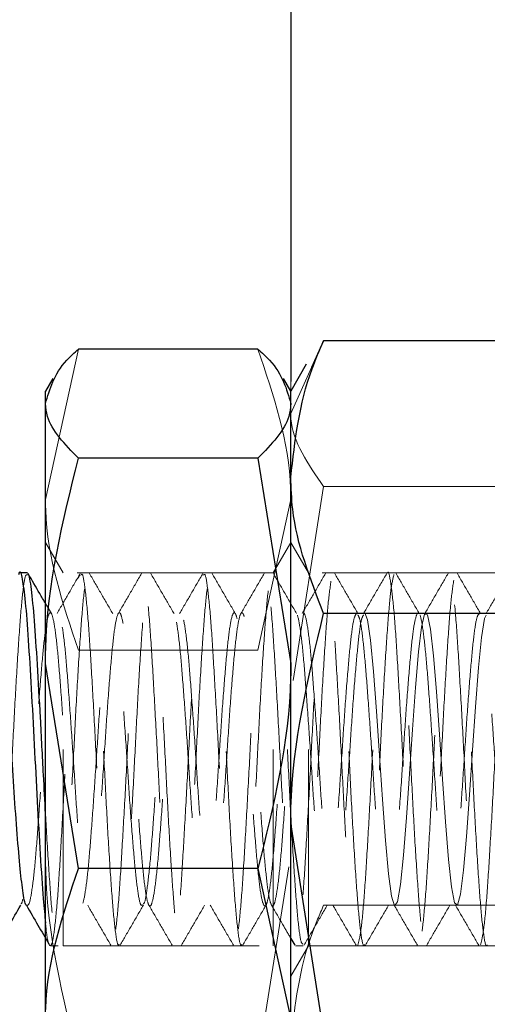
# Model space of a CAD drawing. Header units: inches. Extents: x 220 to 877, y 4 to 174.
# Tile 344 of 656: x 405.795 to 406.034, y 155.05 to 155.552. Entities that reach past the tile are written whole.
import ezdxf

# ---------------------------------------------------------------- set-up
doc = ezdxf.new("R2010")
doc.units = ezdxf.units.IN
doc.header["$LTSCALE"] = 0.5
doc.header["$MEASUREMENT"] = 0
doc.linetypes.add('HIDDEN', pattern=[0.225, 0.15, -0.075])
doc.layers.add('DSS-M-S', color=53, linetype='Continuous')
doc.layers.add('SVD-M-S', color=8, linetype='Continuous')

msp = doc.modelspace()

# ---------------------------------------------------------------- linework, layer by layer
at = {"layer": 'DSS-M-S', "linetype": 'Continuous', "lineweight": 25}
msp.add_line((405.93364, 156.92488), (405.93364, 155.36744), dxfattribs=at)
at = {"layer": 'DSS-M-S', "linetype": 'HIDDEN', "lineweight": 18}
msp.add_line((405.93364, 155.36744), (405.93364, 155.36238), dxfattribs=at)
at = {"layer": 'SVD-M-S', "linetype": 'HIDDEN', "lineweight": 18}
for p, q in [((405.82539, 155.3839), (405.80864, 155.3072)), ((405.94426, 155.37454), (405.93364, 155.351)), ((405.93364, 155.31866), (405.93364, 155.35609)), ((405.95039, 155.31385), (405.93364, 155.20722)), ((406.0419, 155.31385), (405.95039, 155.31385)), ((405.9169, 155.2305), (405.93364, 155.3072)), ((405.81759, 155.26988), (405.80864, 155.28538)), ((405.93364, 155.28538), (405.92469, 155.26988)), ((405.94259, 155.26988), (405.93364, 155.28538)), ((405.81759, 155.07988), (405.81759, 155.26988)), ((405.92469, 155.26988), (405.81759, 155.26988)), ((405.83062, 155.26988), (405.8267, 155.26988)), ((405.86186, 155.26988), (405.85796, 155.26988)), ((405.89312, 155.26988), (405.8892, 155.26988)), ((405.92436, 155.26988), (405.92047, 155.26988)), ((405.92469, 155.07988), (405.92469, 155.26988)), ((405.94259, 155.07988), (405.94259, 155.26988)), ((406.04969, 155.26988), (405.94259, 155.26988)), ((405.95562, 155.26988), (405.9517, 155.26988)), ((405.98686, 155.26988), (405.98297, 155.26988)), ((406.01812, 155.26988), (406.0142, 155.26988)), ((405.81162, 155.24915), (405.80864, 155.25427)), ((405.97277, 155.24594), (405.9713, 155.24958)), ((405.9713, 155.24958), (405.9713, 155.24958)), ((406.00182, 155.2489), (406.00025, 155.24231)), ((406.00332, 155.24851), (406.00182, 155.2489)), ((406.00484, 155.24125), (406.00332, 155.24851)), ((406.03326, 155.24838), (406.03233, 155.24665)), ((405.97434, 155.23552), (405.97277, 155.24594)), ((406.03233, 155.24665), (406.03079, 155.23699)), ((406.00025, 155.24231), (405.99877, 155.22963)), ((406.00641, 155.22764), (406.00484, 155.24125)), ((405.97585, 155.21958), (405.97434, 155.23552)), ((406.03079, 155.23699), (406.0293, 155.22172)), ((405.9169, 155.2305), (405.82539, 155.2305)), ((405.99877, 155.22963), (405.99722, 155.21158)), ((406.00788, 155.20946), (406.00641, 155.22764)), ((405.97736, 155.19948), (405.97585, 155.21958)), ((406.0293, 155.22172), (406.02773, 155.20171)), ((405.99722, 155.21158), (405.99568, 155.19013)), ((406.00945, 155.18762), (406.00788, 155.20946)), ((405.97893, 155.1768), (405.97736, 155.19948)), ((406.02773, 155.20171), (406.02625, 155.17963)), ((405.99568, 155.19013), (405.99419, 155.16755)), ((406.01096, 155.16485), (406.00945, 155.18762)), ((406.02625, 155.17963), (406.0247, 155.15679)), ((405.9804, 155.15442), (405.97893, 155.1768)), ((405.99419, 155.16755), (405.99262, 155.1452)), ((406.01247, 155.14304), (406.01096, 155.16485)), ((405.98197, 155.13351), (405.9804, 155.15442)), ((406.0247, 155.15679), (406.02315, 155.13562)), ((405.99262, 155.1452), (405.99114, 155.12604)), ((406.01404, 155.12394), (406.01247, 155.14304)), ((405.98349, 155.11665), (405.98197, 155.13351)), ((406.02315, 155.13562), (406.02167, 155.11843)), ((405.9169, 155.02148), (405.93364, 155.12599)), ((405.99114, 155.12604), (405.98959, 155.1112)), ((406.01551, 155.10995), (406.01404, 155.12394)), ((406.02167, 155.11843), (406.0201, 155.10619)), ((405.98499, 155.10529), (405.98349, 155.11665)), ((405.98959, 155.1112), (405.98804, 155.10234)), ((406.01708, 155.10179), (406.01551, 155.10995)), ((405.98657, 155.10032), (405.98499, 155.10529)), ((406.0201, 155.10619), (406.01861, 155.10055)), ((405.95197, 155.10059), (405.95039, 155.10059)), ((406.01464, 155.10059), (405.95216, 155.10059)), ((405.98804, 155.10234), (405.98657, 155.10032)), ((406.0419, 155.10059), (406.01471, 155.10059)), ((406.01861, 155.10055), (406.01708, 155.10179)), ((405.81028, 155.0809), (405.8107, 155.08017)), ((405.81108, 155.07988), (405.81499, 155.07988)), ((405.81759, 155.07988), (405.92469, 155.07988)), ((405.84234, 155.07988), (405.84624, 155.07988)), ((405.87358, 155.07988), (405.87749, 155.07988)), ((405.90484, 155.07988), (405.90874, 155.07988)), ((405.93364, 155.06438), (405.94259, 155.07988)), ((405.93608, 155.07988), (405.93999, 155.07988)), ((405.94259, 155.07988), (406.04969, 155.07988)), ((405.96733, 155.07988), (405.97124, 155.07988)), ((405.99858, 155.07988), (406.00249, 155.07988)), ((406.02983, 155.07988), (406.03374, 155.07988))]:
    msp.add_line(p, q, dxfattribs=at)
at = {"layer": 'SVD-M-S', "linetype": 'Continuous', "lineweight": 25}
for p, q in [((405.9169, 155.3839), (405.82539, 155.3839)), ((405.95039, 155.38814), (405.94426, 155.37454)), ((406.0419, 155.38814), (405.95039, 155.38814)), ((405.94156, 155.3761), (405.93364, 155.36238)), ((405.8124, 155.36889), (405.80864, 155.36238)), ((405.93364, 155.36238), (405.92988, 155.36889)), ((405.80864, 155.35609), (405.80864, 155.36238)), ((405.93364, 155.35609), (405.93364, 155.36238)), ((405.93364, 155.31866), (405.93364, 155.36238)), ((405.80864, 155.22377), (405.80864, 155.35609)), ((405.9169, 155.32828), (405.82539, 155.32828)), ((405.9169, 155.32828), (405.93364, 155.22377)), ((405.93364, 155.22377), (405.93364, 155.31866)), ((405.93364, 155.14254), (405.93364, 155.31866)), ((405.79936, 155.26988), (405.79546, 155.26988)), ((406.0419, 155.24917), (405.95039, 155.24917)), ((405.82539, 155.11926), (405.80864, 155.22377)), ((405.80864, 155.04256), (405.80864, 155.22377)), ((405.93364, 155.04256), (405.93364, 155.22377)), ((405.95039, 155.03591), (405.93364, 155.14254)), ((405.93364, 154.99876), (405.93364, 155.14254)), ((405.9169, 155.11926), (405.82539, 155.11926)), ((405.9169, 155.11926), (405.93364, 155.04256)), ((405.93364, 155.08372), (405.9357, 155.08017))]:
    msp.add_line(p, q, dxfattribs=at)
for points, knots in [([(405.80864, 155.35609), (405.81075, 155.36352), (405.81343, 155.37293), (405.82331, 155.38199), (405.82539, 155.3839)], [0, 0, 0, 0, 0.788999, 1, 1, 1, 1]), ([(405.9169, 155.3839), (405.91898, 155.38199), (405.92886, 155.37293), (405.93153, 155.36352), (405.93364, 155.35609)], [0, 0, 0, 0, 0.211001, 1, 1, 1, 1]), ([(405.93364, 155.31866), (405.93575, 155.33722), (405.93843, 155.36074), (405.94831, 155.38337), (405.95039, 155.38814)], [0, 0, 0, 0, 0.788999, 1, 1, 1, 1]), ([(405.82539, 155.32828), (405.81854, 155.33532), (405.80963, 155.3445), (405.80883, 155.35391), (405.80864, 155.35609)], [0, 0, 0, 0, 0.7681507, 1, 1, 1, 1]), ([(405.93364, 155.35609), (405.93346, 155.35391), (405.93266, 155.3445), (405.92375, 155.33532), (405.9169, 155.32828)], [0, 0, 0, 0, 0.231849, 1, 1, 1, 1]), ([(405.80864, 155.22377), (405.80866, 155.22625), (405.8089, 155.26154), (405.81744, 155.29612), (405.82539, 155.32828)], [0, 0, 0, 0, 0.070198, 1, 1, 1, 1]), ([(405.95039, 155.24917), (405.94354, 155.26677), (405.93463, 155.28969), (405.93383, 155.3132), (405.93364, 155.31866)], [0, 0, 0, 0, 0.768151, 1, 1, 1, 1]), ([(405.79507, 155.2691), (405.79513, 155.26935), (405.79571, 155.27162), (405.79671, 155.26749), (405.7983, 155.25628), (405.79983, 155.23653), (405.8013, 155.21125), (405.80291, 155.18262), (405.80435, 155.15311), (405.80592, 155.1259), (405.80737, 155.10399), (405.80825, 155.09531), (405.80864, 155.09149)], [0, 0, 0, 0, 0.0137104, 0.1245676, 0.2376556, 0.3500864, 0.4613921, 0.5748532, 0.6858635, 0.7986755, 0.9114611, 1, 1, 1, 1]), ([(405.80864, 155.14717), (405.80829, 155.15371), (405.80745, 155.16961), (405.80606, 155.19644), (405.80448, 155.22374), (405.80304, 155.24676), (405.80144, 155.26242), (405.80026, 155.27005), (405.79956, 155.26909), (405.79936, 155.26882)], [0, 0, 0, 0, 0.115032, 0.279658, 0.445007, 0.607229, 0.773143, 0.936386, 1, 1, 1, 1]), ([(405.80864, 155.25427), (405.80766, 155.25597), (405.80471, 155.26105), (405.80176, 155.26614), (405.79979, 155.26953)], [0, 0, 0, 0, 0.3331359, 1, 1, 1, 1]), ([(405.79886, 155.1007), (405.79884, 155.10069), (405.79831, 155.10035), (405.7972, 155.10617), (405.79576, 155.1182), (405.7942, 155.13629), (405.79264, 155.15778), (405.79119, 155.18096), (405.78958, 155.20348), (405.78811, 155.22336), (405.78658, 155.23888), (405.78499, 155.24774), (405.78397, 155.25094), (405.78337, 155.24904), (405.78328, 155.24876)], [0, 0, 0, 0, 0.003628, 0.102686, 0.199611, 0.298075, 0.396562, 0.49347, 0.592526, 0.689694, 0.787847, 0.886575, 0.98335, 1, 1, 1, 1]), ([(405.93364, 155.14254), (405.93366, 155.14507), (405.9339, 155.18107), (405.94244, 155.21636), (405.95039, 155.24917)], [0, 0, 0, 0, 0.070198, 1, 1, 1, 1]), ([(405.93364, 155.22377), (405.93363, 155.22129), (405.93339, 155.186), (405.92484, 155.15142), (405.9169, 155.11926)], [0, 0, 0, 0, 0.0701975, 1, 1, 1, 1]), ([(405.80864, 155.04256), (405.80866, 155.04438), (405.8089, 155.07028), (405.81744, 155.09566), (405.82539, 155.11926)], [0, 0, 0, 0, 0.070198, 1, 1, 1, 1]), ([(405.78417, 155.08023), (405.78613, 155.08362), (405.79007, 155.09042), (405.79402, 155.09721), (405.79599, 155.10061)], [0, 0, 0, 0, 0.499211, 1, 1, 1, 1]), ([(405.79886, 155.10057), (405.80083, 155.09717), (405.80464, 155.09062), (405.80844, 155.08406), (405.81028, 155.0809)], [0, 0, 0, 0, 0.517088, 1, 1, 1, 1])]:
    msp.add_open_spline(points, degree=3, knots=knots, dxfattribs=at)
at = {"layer": 'SVD-M-S', "linetype": 'HIDDEN', "lineweight": 18}
for points, knots in [([(405.93364, 155.3072), (405.93363, 155.30902), (405.93339, 155.33492), (405.92484, 155.3603), (405.9169, 155.3839)], [0, 0, 0, 0, 0.070198, 1, 1, 1, 1]), ([(405.93364, 155.351), (405.93366, 155.35012), (405.9339, 155.33757), (405.94244, 155.32528), (405.95039, 155.31385)], [0, 0, 0, 0, 0.070198, 1, 1, 1, 1]), ([(405.80864, 155.3072), (405.80866, 155.30538), (405.8089, 155.27948), (405.81744, 155.2541), (405.82539, 155.2305)], [0, 0, 0, 0, 0.070198, 1, 1, 1, 1]), ([(405.79936, 155.26882), (405.79905, 155.26891), (405.79824, 155.26916), (405.79684, 155.25955), (405.79541, 155.242), (405.79382, 155.21787), (405.7923, 155.18976), (405.79082, 155.16021), (405.78921, 155.13217), (405.78777, 155.10787), (405.78619, 155.09046), (405.78499, 155.08128), (405.78432, 155.08123), (405.78416, 155.08122)], [0, 0, 0, 0, 0.0614251, 0.1627677, 0.2619386, 0.3633092, 0.4635763, 0.5635003, 0.6649746, 0.7641879, 0.865372, 0.9660151, 1, 1, 1, 1]), ([(405.84624, 155.08083), (405.84608, 155.08056), (405.84542, 155.07945), (405.84417, 155.08658), (405.84271, 155.10175), (405.84116, 155.12435), (405.83959, 155.1515), (405.83815, 155.18094), (405.83655, 155.20969), (405.83507, 155.23527), (405.83354, 155.25522), (405.83196, 155.26759), (405.83052, 155.27134), (405.82892, 155.26609), (405.82742, 155.25227), (405.82592, 155.23123), (405.82432, 155.20498), (405.82288, 155.17582), (405.8213, 155.14665), (405.81977, 155.12009), (405.8183, 155.09862), (405.81669, 155.08434), (405.81524, 155.07849), (405.81368, 155.08163), (405.81212, 155.09349), (405.81067, 155.11313), (405.80943, 155.13204), (405.80879, 155.14441), (405.80864, 155.14717)], [0, 0, 0, 0, 0.012802, 0.053872, 0.094101, 0.134864, 0.175747, 0.215894, 0.25695, 0.297299, 0.337921, 0.378891, 0.419003, 0.460017, 0.500526, 0.540983, 0.582013, 0.622131, 0.663077, 0.703745, 0.744053, 0.785116, 0.825282, 0.866133, 0.906934, 0.947134, 0.988203, 1, 1, 1, 1]), ([(405.80864, 155.09149), (405.80874, 155.0904), (405.80934, 155.08377), (405.81054, 155.07943), (405.812, 155.08003), (405.81354, 155.09011), (405.81512, 155.10796), (405.81656, 155.13215), (405.81816, 155.16021), (405.81965, 155.18976), (405.82116, 155.21786), (405.82275, 155.24204), (405.82419, 155.25942), (405.82544, 155.26857), (405.82613, 155.26857), (405.82631, 155.26856)], [0, 0, 0, 0, 0.017331, 0.104771, 0.190525, 0.277193, 0.364327, 0.449764, 0.537148, 0.623197, 0.709541, 0.796836, 0.882236, 0.969506, 1, 1, 1, 1]), ([(405.82633, 155.26959), (405.82435, 155.26618), (405.82041, 155.25938), (405.81646, 155.25258), (405.81449, 155.24919)], [0, 0, 0, 0, 0.501297, 1, 1, 1, 1]), ([(405.8267, 155.26882), (405.8269, 155.26909), (405.82761, 155.27005), (405.82878, 155.26242), (405.83039, 155.24675), (405.83183, 155.22375), (405.8334, 155.19639), (405.83495, 155.16694), (405.83641, 155.13822), (405.83802, 155.11302), (405.83947, 155.09352), (405.84102, 155.08162), (405.84259, 155.07849), (405.84403, 155.08434), (405.84564, 155.09862), (405.84711, 155.12009), (405.84864, 155.14665), (405.85023, 155.17582), (405.85167, 155.20498), (405.85327, 155.23123), (405.85476, 155.25227), (405.85627, 155.26609), (405.85786, 155.27134), (405.8593, 155.26759), (405.86089, 155.25522), (405.86241, 155.23527), (405.86389, 155.20969), (405.8655, 155.18093), (405.86694, 155.15151), (405.86851, 155.12432), (405.87006, 155.10186), (405.87151, 155.08619), (405.87312, 155.07885), (405.87458, 155.08047), (405.87613, 155.09089), (405.8777, 155.10919), (405.87914, 155.13366), (405.88075, 155.16187), (405.88223, 155.19141), (405.88375, 155.21935), (405.88534, 155.24325), (405.88677, 155.26017), (405.88801, 155.26887), (405.88866, 155.2687), (405.88881, 155.26866)], [0, 0, 0, 0, 0.009522, 0.033958, 0.058794, 0.083077, 0.107828, 0.132471, 0.156828, 0.181677, 0.206, 0.230686, 0.255403, 0.279706, 0.304551, 0.328939, 0.353545, 0.378319, 0.402593, 0.427418, 0.451896, 0.476406, 0.501222, 0.525491, 0.55028, 0.574858, 0.599271, 0.624112, 0.648403, 0.673139, 0.697803, 0.722143, 0.746992, 0.77133, 0.795997, 0.82073, 0.845023, 0.869864, 0.894274, 0.918856, 0.943643, 0.967913, 0.99273, 1, 1, 1, 1]), ([(405.84287, 155.24915), (405.84089, 155.25255), (405.83695, 155.25934), (405.83301, 155.26614), (405.83104, 155.26953)], [0, 0, 0, 0, 0.500731, 1, 1, 1, 1]), ([(405.85758, 155.26959), (405.8556, 155.26618), (405.85166, 155.25938), (405.84771, 155.25259), (405.84574, 155.24919)], [0, 0, 0, 0, 0.501233, 1, 1, 1, 1]), ([(405.90874, 155.08072), (405.90861, 155.08047), (405.90798, 155.07924), (405.90676, 155.08597), (405.9053, 155.10065), (405.90376, 155.12293), (405.90218, 155.14987), (405.90074, 155.17926), (405.89914, 155.20812), (405.89765, 155.23395), (405.89614, 155.25427), (405.89454, 155.26711), (405.8931, 155.27137), (405.89151, 155.26663), (405.89, 155.25326), (405.88851, 155.23258), (405.88691, 155.20657), (405.88547, 155.17751), (405.88389, 155.14825), (405.88235, 155.12148), (405.88089, 155.09966), (405.87928, 155.08494), (405.87783, 155.07858), (405.87627, 155.08121), (405.87471, 155.09263), (405.87326, 155.11174), (405.87165, 155.13667), (405.87018, 155.16527), (405.86865, 155.19474), (405.86707, 155.22232), (405.86563, 155.24552), (405.86403, 155.26207), (405.86253, 155.27048), (405.86103, 155.26998), (405.85943, 155.26058), (405.85799, 155.24314), (405.85641, 155.21938), (405.85488, 155.19141), (405.85341, 155.16187), (405.8518, 155.13368), (405.85036, 155.1091), (405.84879, 155.09124), (405.84755, 155.08159), (405.84685, 155.08135), (405.84666, 155.08128)], [0, 0, 0, 0, 0.006345, 0.031206, 0.055592, 0.08023, 0.105008, 0.129299, 0.154144, 0.178614, 0.20316, 0.227982, 0.252264, 0.277076, 0.301648, 0.326094, 0.350944, 0.375242, 0.400005, 0.424666, 0.449033, 0.473896, 0.498235, 0.522933, 0.547666, 0.57198, 0.596839, 0.621245, 0.645861, 0.670651, 0.694937, 0.719775, 0.744272, 0.768791, 0.793622, 0.817906, 0.842707, 0.867303, 0.891726, 0.916582, 0.940888, 0.965635, 0.990316, 1, 1, 1, 1]), ([(405.87412, 155.24915), (405.87214, 155.25255), (405.8682, 155.25934), (405.86426, 155.26614), (405.86229, 155.26953)], [0, 0, 0, 0, 0.500673, 1, 1, 1, 1]), ([(405.88883, 155.26959), (405.88685, 155.26618), (405.88291, 155.25939), (405.87896, 155.25259), (405.87699, 155.24919)], [0, 0, 0, 0, 0.501169, 1, 1, 1, 1]), ([(405.8892, 155.26878), (405.88943, 155.26903), (405.89016, 155.26984), (405.89137, 155.26175), (405.89297, 155.24561), (405.89441, 155.22229), (405.89599, 155.19475), (405.89753, 155.16527), (405.899, 155.13667), (405.9006, 155.11174), (405.90205, 155.09263), (405.90362, 155.08121), (405.90517, 155.07858), (405.90662, 155.08494), (405.90823, 155.09966), (405.90969, 155.12148), (405.91124, 155.14825), (405.91281, 155.17751), (405.91425, 155.20657), (405.91586, 155.23258), (405.91734, 155.25326), (405.91886, 155.26663), (405.92045, 155.27137), (405.92188, 155.26711), (405.92348, 155.25427), (405.92499, 155.23395), (405.92648, 155.20812), (405.92808, 155.17925), (405.92952, 155.14988), (405.9311, 155.1229), (405.93264, 155.10077), (405.9341, 155.08554), (405.93571, 155.0787), (405.93716, 155.08083), (405.93872, 155.09173), (405.94028, 155.11044), (405.94173, 155.13518), (405.94334, 155.16354), (405.94481, 155.19306), (405.94634, 155.22086), (405.94792, 155.24432), (405.94936, 155.26134), (405.95096, 155.27025), (405.95245, 155.27024), (405.95396, 155.26134), (405.95556, 155.24436), (405.957, 155.22084), (405.95859, 155.1931), (405.9601, 155.1636), (405.96159, 155.13515), (405.96319, 155.11043), (405.96463, 155.09195), (405.96607, 155.08115), (405.96696, 155.08087), (405.96733, 155.08076)], [0, 0, 0, 0, 0.008656, 0.028118, 0.047852, 0.067147, 0.086843, 0.1064, 0.125791, 0.145541, 0.164858, 0.184509, 0.204131, 0.223468, 0.243222, 0.262581, 0.282174, 0.301848, 0.321152, 0.340896, 0.360318, 0.379841, 0.399553, 0.418845, 0.438566, 0.458068, 0.47751, 0.497249, 0.516548, 0.536233, 0.555808, 0.575183, 0.594935, 0.614262, 0.633899, 0.653535, 0.672862, 0.692614, 0.711988, 0.731564, 0.751249, 0.770549, 0.790288, 0.809729, 0.829231, 0.848952, 0.868244, 0.887957, 0.907479, 0.926901, 0.946645, 0.965949, 0.985623, 1, 1, 1, 1]), ([(405.90537, 155.24915), (405.90339, 155.25255), (405.89945, 155.25934), (405.89551, 155.26614), (405.89354, 155.26953)], [0, 0, 0, 0, 0.500614, 1, 1, 1, 1]), ([(405.92008, 155.26959), (405.9181, 155.26618), (405.91416, 155.25939), (405.91021, 155.25259), (405.90824, 155.24919)], [0, 0, 0, 0, 0.501105, 1, 1, 1, 1]), ([(405.93999, 155.08076), (405.93962, 155.08087), (405.93873, 155.08115), (405.93729, 155.09195), (405.93585, 155.11043), (405.93424, 155.13515), (405.93276, 155.1636), (405.93124, 155.1931), (405.92965, 155.22084), (405.92822, 155.24436), (405.92662, 155.26134), (405.92511, 155.27024), (405.92362, 155.27025), (405.92202, 155.26134), (405.92058, 155.24432), (405.919, 155.22086), (405.91746, 155.19306), (405.916, 155.16353), (405.91439, 155.13521), (405.91294, 155.11036), (405.91138, 155.09205), (405.9101, 155.0819), (405.90938, 155.08145), (405.90916, 155.08131)], [0, 0, 0, 0, 0.036441, 0.086309, 0.135241, 0.185286, 0.234517, 0.283999, 0.333967, 0.382867, 0.432854, 0.482286, 0.531565, 0.581598, 0.630517, 0.680414, 0.730033, 0.779141, 0.829208, 0.878197, 0.92797, 0.977744, 1, 1, 1, 1]), ([(405.93662, 155.24915), (405.93464, 155.25255), (405.9307, 155.25934), (405.92676, 155.26614), (405.92479, 155.26953)], [0, 0, 0, 0, 0.500556, 1, 1, 1, 1]), ([(405.95133, 155.26959), (405.94935, 155.26618), (405.94541, 155.25939), (405.94146, 155.25259), (405.93949, 155.24919)], [0, 0, 0, 0, 0.50104, 1, 1, 1, 1]), ([(405.97124, 155.08059), (405.97114, 155.08037), (405.97054, 155.07905), (405.96935, 155.08539), (405.96788, 155.09958), (405.96635, 155.12153), (405.96476, 155.14825), (405.96333, 155.17757), (405.96173, 155.20656), (405.96022, 155.23257), (405.95873, 155.25348), (405.95712, 155.26595), (405.95617, 155.27125), (405.95564, 155.26978), (405.95562, 155.26973)], [0, 0, 0, 0, 0.019637, 0.1183848, 0.2154171, 0.3131336, 0.4116648, 0.508141, 0.6067916, 0.7042065, 0.8015261, 0.9002047, 0.9966924, 1, 1, 1, 1]), ([(405.96787, 155.24915), (405.96589, 155.25255), (405.96195, 155.25934), (405.95801, 155.26614), (405.95604, 155.26953)], [0, 0, 0, 0, 0.500498, 1, 1, 1, 1]), ([(405.96774, 155.0802), (405.96823, 155.08184), (405.96922, 155.08515), (405.97082, 155.10083), (405.97227, 155.12286), (405.97383, 155.14988), (405.97539, 155.17919), (405.97684, 155.20814), (405.97845, 155.23397), (405.97992, 155.25403), (405.98131, 155.26653), (405.98219, 155.26803), (405.98256, 155.26865)], [0, 0, 0, 0, 0.10206, 0.206193, 0.308131, 0.411572, 0.515161, 0.616998, 0.721113, 0.823328, 0.926429, 1, 1, 1, 1]), ([(405.98258, 155.26959), (405.9806, 155.26618), (405.97666, 155.25939), (405.97271, 155.25259), (405.97074, 155.24919)], [0, 0, 0, 0, 0.500976, 1, 1, 1, 1]), ([(405.9862, 155.26902), (405.98566, 155.26682), (405.98461, 155.26247), (405.98316, 155.24537), (405.98159, 155.22236), (405.98004, 155.1947), (405.97859, 155.16521), (405.97698, 155.13674), (405.97552, 155.11163), (405.97397, 155.09288), (405.97266, 155.08222), (405.97191, 155.08154), (405.97166, 155.08132)], [0, 0, 0, 0, 0.106214, 0.210077, 0.31584, 0.421298, 0.52537, 0.63162, 0.735683, 0.841152, 0.946907, 1, 1, 1, 1]), ([(405.98297, 155.26973), (405.98298, 155.26978), (405.98351, 155.27125), (405.98446, 155.26595), (405.98607, 155.25348), (405.98757, 155.23257), (405.98907, 155.20656), (405.99067, 155.17757), (405.99211, 155.14826), (405.99369, 155.1215), (405.99522, 155.09971), (405.99669, 155.08491), (405.9983, 155.07858), (405.99974, 155.08123), (406.00131, 155.0926), (406.00286, 155.1117), (406.00432, 155.13672), (406.00593, 155.16521), (406.00739, 155.19471), (406.00894, 155.22233), (406.01051, 155.24548), (406.01195, 155.26208), (406.01356, 155.27049), (406.01503, 155.26997), (406.01656, 155.26059), (406.01814, 155.24318), (406.01958, 155.21936), (406.02118, 155.19146), (406.02268, 155.16193), (406.02418, 155.13363), (406.02578, 155.10918), (406.02721, 155.09112), (406.02863, 155.08089), (406.02949, 155.08087), (406.02983, 155.08086)], [0, 0, 0, 0, 0.001102, 0.033261, 0.066151, 0.098587, 0.131055, 0.163935, 0.196091, 0.228931, 0.261499, 0.29384, 0.326752, 0.358937, 0.391707, 0.424388, 0.456633, 0.489556, 0.521804, 0.554482, 0.587254, 0.619438, 0.652349, 0.684693, 0.717258, 0.7501, 0.782255, 0.815134, 0.847606, 0.880039, 0.912929, 0.945089, 0.977913, 1, 1, 1, 1]), ([(406.0167, 155.26615), (406.01618, 155.2626), (406.01515, 155.25556), (406.01369, 155.23513), (406.01208, 155.20976), (406.01063, 155.18086), (406.00908, 155.15149), (406.00751, 155.12431), (406.00607, 155.10181), (406.00446, 155.0862), (406.00299, 155.07885), (406.00146, 155.08046), (405.99987, 155.09091), (405.99843, 155.10924), (405.99683, 155.13362), (405.99534, 155.16193), (405.99383, 155.19146), (405.99224, 155.21934), (405.9908, 155.24325), (405.98921, 155.26032), (405.98792, 155.26939), (405.98714, 155.26895), (405.98686, 155.26879)], [0, 0, 0, 0, 0.051271, 0.101944, 0.153642, 0.204247, 0.255606, 0.30703, 0.357591, 0.409281, 0.460022, 0.511213, 0.562757, 0.613257, 0.664905, 0.715834, 0.766825, 0.818455, 0.868948, 0.92052, 0.971656, 1, 1, 1, 1]), ([(405.99912, 155.24915), (405.99714, 155.25255), (405.9932, 155.25934), (405.98926, 155.26614), (405.98729, 155.26953)], [0, 0, 0, 0, 0.500439, 1, 1, 1, 1]), ([(406.01383, 155.26959), (406.01185, 155.26618), (406.00791, 155.25939), (406.00396, 155.25259), (406.00199, 155.24919)], [0, 0, 0, 0, 0.500913, 1, 1, 1, 1]), ([(406.03374, 155.08042), (406.03367, 155.08025), (406.0331, 155.07886), (406.03194, 155.08484), (406.03045, 155.09852), (406.02894, 155.12015), (406.02735, 155.14663), (406.02591, 155.17589), (406.02432, 155.20497), (406.0228, 155.23122), (406.02132, 155.25248), (406.01971, 155.26548), (406.01872, 155.27107), (406.01817, 155.26963), (406.01812, 155.26951)], [0, 0, 0, 0, 0.0140858, 0.1127973, 0.2100042, 0.3075391, 0.4061516, 0.502623, 0.601206, 0.6988154, 0.7959513, 0.8946799, 0.9912111, 1, 1, 1, 1]), ([(406.03037, 155.24915), (406.02839, 155.25255), (406.02445, 155.25934), (406.02051, 155.26614), (406.01854, 155.26953)], [0, 0, 0, 0, 0.500381, 1, 1, 1, 1]), ([(406.03033, 155.08035), (406.03082, 155.08215), (406.0318, 155.0858), (406.03341, 155.10192), (406.03486, 155.12428), (406.03642, 155.1515), (406.03798, 155.18087), (406.03943, 155.20972), (406.04104, 155.23529), (406.0425, 155.25496), (406.04387, 155.26688), (406.04472, 155.26808), (406.04506, 155.26856)], [0, 0, 0, 0, 0.102796, 0.207516, 0.309948, 0.414128, 0.518177, 0.620698, 0.725433, 0.828093, 0.931963, 1, 1, 1, 1]), ([(406.04508, 155.26959), (406.0431, 155.26618), (406.03916, 155.25939), (406.03521, 155.25259), (406.03324, 155.24919)], [0, 0, 0, 0, 0.500849, 1, 1, 1, 1]), ([(405.95411, 155.26567), (405.9536, 155.26197), (405.95257, 155.25461), (405.9511, 155.23381), (405.9495, 155.20819), (405.94805, 155.17918), (405.94648, 155.14988), (405.94493, 155.12286), (405.94348, 155.10083), (405.94188, 155.0852), (405.9409, 155.0819), (405.94042, 155.08027)], [0, 0, 0, 0, 0.111422, 0.221887, 0.334405, 0.444461, 0.556411, 0.6682, 0.778365, 0.890903, 1, 1, 1, 1]), ([(405.85795, 155.10092), (405.8578, 155.10071), (405.85714, 155.09984), (405.85589, 155.10544), (405.85443, 155.11738), (405.85288, 155.13514), (405.85131, 155.1565), (405.84987, 155.17964), (405.84826, 155.20225), (405.84679, 155.22237), (405.84526, 155.23805), (405.84367, 155.24779), (405.84224, 155.25073), (405.84064, 155.24661), (405.83914, 155.23574), (405.83764, 155.21919), (405.83604, 155.19855), (405.8346, 155.17562), (405.83302, 155.15268), (405.83149, 155.13179), (405.83002, 155.11491), (405.82841, 155.10369), (405.82696, 155.09908), (405.8254, 155.10155), (405.82384, 155.1109), (405.82239, 155.12624), (405.82078, 155.14605), (405.81932, 155.16864), (405.81778, 155.19179), (405.8162, 155.21333), (405.81476, 155.23132), (405.81316, 155.24399), (405.81167, 155.25022), (405.81016, 155.24943), (405.80856, 155.24165), (405.80713, 155.22761), (405.80553, 155.2087), (405.80402, 155.18657), (405.80253, 155.16334), (405.80093, 155.1413), (405.79949, 155.12218), (405.79791, 155.10853), (405.79674, 155.10139), (405.79611, 155.1013), (405.79597, 155.10128)], [0, 0, 0, 0, 0.007716, 0.03262, 0.057012, 0.081729, 0.106518, 0.13086, 0.155756, 0.18022, 0.204852, 0.229694, 0.254015, 0.278885, 0.303447, 0.327978, 0.352857, 0.377182, 0.40201, 0.426669, 0.451109, 0.476008, 0.500362, 0.525132, 0.549872, 0.574247, 0.59915, 0.623558, 0.648255, 0.673059, 0.697394, 0.722284, 0.746772, 0.771378, 0.796232, 0.820551, 0.845412, 0.870001, 0.894505, 0.919391, 0.943721, 0.968536, 0.993217, 1, 1, 1, 1]), ([(405.97076, 155.24844), (405.97042, 155.24798), (405.96956, 155.24681), (405.9682, 155.23711), (405.96673, 155.22135), (405.96512, 155.20104), (405.96368, 155.17827), (405.96211, 155.15521), (405.96055, 155.134), (405.9591, 155.11657), (405.95749, 155.10464), (405.95603, 155.09925), (405.95449, 155.10091), (405.95291, 155.10952), (405.95147, 155.12424), (405.94987, 155.14363), (405.94839, 155.16601), (405.94687, 155.18921), (405.94528, 155.21102), (405.94384, 155.22952), (405.94225, 155.24287), (405.94073, 155.24987), (405.93925, 155.24987), (405.93764, 155.24287), (405.9362, 155.22948), (405.93462, 155.21104), (405.93309, 155.18918), (405.93162, 155.16596), (405.93001, 155.14367), (405.92856, 155.12421), (405.927, 155.1095), (405.92544, 155.10093), (405.92399, 155.09925), (405.92239, 155.10463), (405.92092, 155.1166), (405.91938, 155.13401), (405.9178, 155.15522), (405.91636, 155.17832), (405.91476, 155.20102), (405.91327, 155.22133), (405.91176, 155.23731), (405.91017, 155.24741), (405.90873, 155.25076), (405.90714, 155.24703), (405.90562, 155.23652), (405.90414, 155.22025), (405.90253, 155.1998), (405.90109, 155.17695), (405.89952, 155.15394), (405.89797, 155.13289), (405.89651, 155.11573), (405.8949, 155.10415), (405.89345, 155.09916), (405.8919, 155.10122), (405.89033, 155.1102), (405.88889, 155.12523), (405.88728, 155.14483), (405.88581, 155.16732), (405.88428, 155.1905), (405.88269, 155.21218), (405.88125, 155.23043), (405.87965, 155.24344), (405.87816, 155.25006), (405.87665, 155.24966), (405.87506, 155.24227), (405.87362, 155.22855), (405.87203, 155.20987), (405.87051, 155.18787), (405.86903, 155.16465), (405.86742, 155.14247), (405.86598, 155.12323), (405.86441, 155.10884), (405.86286, 155.10064), (405.86141, 155.09937), (405.8598, 155.10514), (405.85834, 155.11746), (405.85679, 155.13512), (405.85522, 155.1565), (405.85378, 155.17964), (405.85217, 155.20225), (405.85069, 155.22237), (405.84917, 155.23805), (405.84758, 155.24779), (405.84614, 155.25073), (405.84455, 155.24661), (405.84304, 155.23574), (405.84155, 155.21919), (405.83995, 155.19855), (405.83851, 155.17562), (405.83693, 155.15268), (405.83539, 155.13179), (405.83392, 155.11491), (405.83232, 155.10369), (405.83087, 155.09908), (405.8293, 155.10155), (405.82775, 155.1109), (405.8263, 155.12624), (405.82469, 155.14605), (405.82323, 155.16864), (405.82168, 155.19179), (405.82011, 155.21333), (405.81867, 155.23132), (405.81706, 155.24399), (405.81558, 155.25022), (405.81406, 155.24943), (405.81247, 155.24165), (405.81103, 155.22761), (405.80944, 155.2087), (405.80793, 155.18657), (405.80644, 155.16335), (405.80484, 155.14128), (405.8034, 155.12224), (405.80182, 155.10829), (405.80031, 155.10014), (405.79933, 155.10052), (405.79886, 155.1007)], [0, 0, 0, 0, 0.0058743, 0.0147624, 0.0235739, 0.0325498, 0.0413286, 0.0502589, 0.0591764, 0.067964, 0.0769414, 0.0857395, 0.0946433, 0.1035845, 0.1123572, 0.1213301, 0.1301566, 0.1390283, 0.1479873, 0.1567542, 0.1657168, 0.1745795, 0.1834145, 0.1923854, 0.2011558, 0.210102, 0.2189983, 0.2278027, 0.2367795, 0.2455624, 0.2544865, 0.2634107, 0.2721935, 0.2811703, 0.2899749, 0.298871, 0.3078173, 0.3165876, 0.3255584, 0.3343937, 0.3432562, 0.3522188, 0.3609858, 0.3699446, 0.3788166, 0.3876429, 0.3966159, 0.4053886, 0.4143296, 0.4232337, 0.4320316, 0.441009, 0.4497967, 0.4587141, 0.4676446, 0.4764232, 0.4853991, 0.4942108, 0.5030987, 0.5120498, 0.5208184, 0.5297866, 0.5386314, 0.5474842, 0.5564501, 0.5652177, 0.5741725, 0.5830533, 0.5918713, 0.6008461, 0.6096218, 0.6185572, 0.6274687, 0.6362608, 0.6452384, 0.6540314, 0.6629416, 0.6718781, 0.6806532, 0.6896277, 0.6984471, 0.7073264, 0.716282, 0.7250494, 0.7340147, 0.7428693, 0.7517123, 0.7606811, 0.7694499, 0.7784002, 0.7872896, 0.7961, 0.805076, 0.8138554, 0.8227848, 0.8317033, 0.8404901, 0.8494675, 0.8582665, 0.8671692, 0.8761112, 0.8848835, 0.8938561, 0.9026838, 0.9115543, 0.9205138, 0.9292807, 0.9382427, 0.9471068, 0.9559405, 0.9649117, 0.9736824, 0.9826279, 0.9915254, 1, 1, 1, 1]), ([(405.96734, 155.24947), (405.96684, 155.24887), (405.96581, 155.24765), (405.96429, 155.23719), (405.96282, 155.22133), (405.96121, 155.20104), (405.95977, 155.17827), (405.9582, 155.15521), (405.95665, 155.134), (405.9552, 155.11657), (405.95359, 155.10464), (405.95213, 155.09925), (405.95058, 155.10091), (405.94901, 155.10952), (405.94757, 155.12424), (405.94596, 155.14363), (405.94448, 155.16601), (405.94296, 155.18921), (405.94137, 155.21102), (405.93993, 155.22952), (405.93834, 155.24287), (405.93683, 155.24987), (405.93534, 155.24987), (405.93374, 155.24287), (405.9323, 155.22948), (405.93072, 155.21104), (405.92918, 155.18918), (405.92771, 155.16596), (405.92611, 155.14367), (405.92466, 155.12421), (405.9231, 155.1095), (405.92154, 155.10093), (405.92009, 155.09925), (405.91848, 155.10463), (405.91701, 155.1166), (405.91548, 155.13401), (405.9139, 155.15522), (405.91246, 155.17832), (405.91085, 155.20102), (405.90937, 155.22133), (405.90785, 155.23731), (405.90626, 155.24741), (405.90482, 155.25076), (405.90323, 155.24703), (405.90171, 155.23652), (405.90023, 155.22025), (405.89863, 155.1998), (405.89719, 155.17695), (405.89561, 155.15394), (405.89407, 155.13289), (405.89261, 155.11573), (405.891, 155.10415), (405.88955, 155.09916), (405.88799, 155.10122), (405.88642, 155.1102), (405.88498, 155.12523), (405.88337, 155.14483), (405.8819, 155.16732), (405.88037, 155.1905), (405.87879, 155.21218), (405.87735, 155.23043), (405.87575, 155.24344), (405.87425, 155.25006), (405.87275, 155.24966), (405.87115, 155.24227), (405.86971, 155.22855), (405.86813, 155.20987), (405.8666, 155.18788), (405.86512, 155.16465), (405.86352, 155.14249), (405.86208, 155.12315), (405.8605, 155.10914), (405.8593, 155.10163), (405.85863, 155.10141), (405.85847, 155.10135)], [0, 0, 0, 0, 0.013659, 0.0276959, 0.0416117, 0.0557871, 0.0696512, 0.0837547, 0.097838, 0.111716, 0.1258938, 0.1397884, 0.1538502, 0.1679708, 0.1818253, 0.1959961, 0.2099355, 0.2239465, 0.2380952, 0.2519406, 0.266095, 0.2800917, 0.2940447, 0.3082122, 0.3220631, 0.3361916, 0.3502414, 0.364146, 0.378323, 0.3921936, 0.4062872, 0.420381, 0.4342515, 0.4484284, 0.4623333, 0.4763827, 0.4905115, 0.5043623, 0.5185297, 0.5324831, 0.5464794, 0.5606339, 0.5744794, 0.5886279, 0.6026393, 0.6165783, 0.6307492, 0.6446038, 0.6587242, 0.6727863, 0.6866806, 0.7008585, 0.7147367, 0.7288196, 0.7429234, 0.7567874, 0.7709628, 0.7848789, 0.7989154, 0.8130517, 0.8268997, 0.8410631, 0.8550314, 0.8690125, 0.8831722, 0.8970186, 0.9111607, 0.9251861, 0.9391122, 0.9532858, 0.9671452, 0.9812567, 0.9953305, 1, 1, 1, 1]), ([(405.99792, 155.2489), (405.99738, 155.24718), (405.99633, 155.24376), (405.99488, 155.23031), (405.99331, 155.21221), (405.99176, 155.19047), (405.9903, 155.16728), (405.98869, 155.14487), (405.98724, 155.1252), (405.98569, 155.11018), (405.98412, 155.10124), (405.98268, 155.09915), (405.98107, 155.10414), (405.97959, 155.11577), (405.97807, 155.1329), (405.97648, 155.15394), (405.97504, 155.177), (405.97345, 155.19977), (405.97194, 155.22032), (405.97045, 155.2364), (405.96901, 155.2465), (405.96817, 155.24792), (405.96783, 155.2485)], [0, 0, 0, 0, 0.051292, 0.101444, 0.152517, 0.203443, 0.253696, 0.305006, 0.355255, 0.406186, 0.457255, 0.50741, 0.558703, 0.609101, 0.659856, 0.711036, 0.761144, 0.812386, 0.862984, 0.913532, 0.964789, 1, 1, 1, 1]), ([(406.02984, 155.24929), (406.02937, 155.24884), (406.02838, 155.24789), (406.02687, 155.23792), (406.02541, 155.22237), (406.0238, 155.20228), (406.02235, 155.17959), (406.0208, 155.15649), (406.01923, 155.13512), (406.01778, 155.11742), (406.01618, 155.10515), (406.01471, 155.09937), (406.01317, 155.10063), (406.01159, 155.10885), (406.01015, 155.12326), (406.00855, 155.14243), (406.00706, 155.1647), (406.00555, 155.18792), (406.00396, 155.20984), (406.00252, 155.22865), (406.00093, 155.24206), (405.99964, 155.24918), (405.99887, 155.24884), (405.99859, 155.24872)], [0, 0, 0, 0, 0.044815, 0.093817, 0.142246, 0.191657, 0.24002, 0.289106, 0.338254, 0.386575, 0.435979, 0.484472, 0.533397, 0.582661, 0.630924, 0.680287, 0.72896, 0.777694, 0.827039, 0.875295, 0.924585, 0.973458, 1, 1, 1, 1]), ([(406.04596, 155.10142), (406.04573, 155.10088), (406.04499, 155.09918), (406.04366, 155.1039), (406.04217, 155.11489), (406.04066, 155.13183), (406.03907, 155.15267), (406.03763, 155.17568), (406.03604, 155.19852), (406.03452, 155.21925), (406.03304, 155.23564), (406.03156, 155.24621), (406.0307, 155.24788), (406.03033, 155.2486)], [0, 0, 0, 0, 0.0469033, 0.1455082, 0.242605, 0.3400306, 0.4385363, 0.534896, 0.6333721, 0.7308724, 0.8278981, 0.9265201, 1, 1, 1, 1]), ([(405.80864, 155.12599), (405.80866, 155.12351), (405.8089, 155.08822), (405.81744, 155.05364), (405.82539, 155.02148)], [0, 0, 0, 0, 0.070198, 1, 1, 1, 1]), ([(405.83011, 155.10057), (405.83208, 155.09717), (405.83603, 155.09038), (405.83997, 155.08358), (405.84195, 155.08017)], [0, 0, 0, 0, 0.498767, 1, 1, 1, 1]), ([(405.84667, 155.08023), (405.84863, 155.08362), (405.85257, 155.09042), (405.85652, 155.09721), (405.85849, 155.10061)], [0, 0, 0, 0, 0.499327, 1, 1, 1, 1]), ([(405.86136, 155.10057), (405.86333, 155.09717), (405.86728, 155.09037), (405.87122, 155.08358), (405.8732, 155.08017)], [0, 0, 0, 0, 0.498831, 1, 1, 1, 1]), ([(405.87792, 155.08023), (405.87988, 155.08362), (405.88382, 155.09042), (405.88777, 155.09721), (405.88974, 155.10061)], [0, 0, 0, 0, 0.499386, 1, 1, 1, 1]), ([(405.89261, 155.10057), (405.89458, 155.09717), (405.89853, 155.09037), (405.90248, 155.08358), (405.90445, 155.08017)], [0, 0, 0, 0, 0.498896, 1, 1, 1, 1]), ([(405.90917, 155.08023), (405.91113, 155.08362), (405.91507, 155.09042), (405.91902, 155.09721), (405.92099, 155.10061)], [0, 0, 0, 0, 0.499444, 1, 1, 1, 1]), ([(405.92386, 155.10057), (405.92583, 155.09717), (405.9291, 155.09156), (405.93235, 155.08594), (405.93364, 155.08372)], [0, 0, 0, 0, 0.604015, 1, 1, 1, 1]), ([(405.95039, 155.10059), (405.94831, 155.09582), (405.93843, 155.07319), (405.93575, 155.04967), (405.93364, 155.0311)], [0, 0, 0, 0, 0.211001, 1, 1, 1, 1]), ([(405.94042, 155.08023), (405.94238, 155.08362), (405.94632, 155.09042), (405.95027, 155.09721), (405.95224, 155.10061)], [0, 0, 0, 0, 0.499502, 1, 1, 1, 1]), ([(405.95511, 155.10057), (405.95708, 155.09717), (405.96103, 155.09037), (405.96498, 155.08358), (405.96695, 155.08017)], [0, 0, 0, 0, 0.499024, 1, 1, 1, 1]), ([(405.97167, 155.08023), (405.97363, 155.08362), (405.97757, 155.09042), (405.98152, 155.09721), (405.98349, 155.10061)], [0, 0, 0, 0, 0.499561, 1, 1, 1, 1]), ([(405.98636, 155.10057), (405.98833, 155.09717), (405.99228, 155.09037), (405.99623, 155.08358), (405.9982, 155.08017)], [0, 0, 0, 0, 0.499088, 1, 1, 1, 1]), ([(406.00292, 155.08023), (406.00488, 155.08362), (406.00882, 155.09042), (406.01277, 155.09721), (406.01474, 155.10061)], [0, 0, 0, 0, 0.4996194, 1, 1, 1, 1]), ([(406.01761, 155.10057), (406.01958, 155.09717), (406.02353, 155.09037), (406.02748, 155.08358), (406.02945, 155.08017)], [0, 0, 0, 0, 0.499151, 1, 1, 1, 1])]:
    msp.add_open_spline(points, degree=3, knots=knots, dxfattribs=at)

doc.saveas('drawing.dxf')
